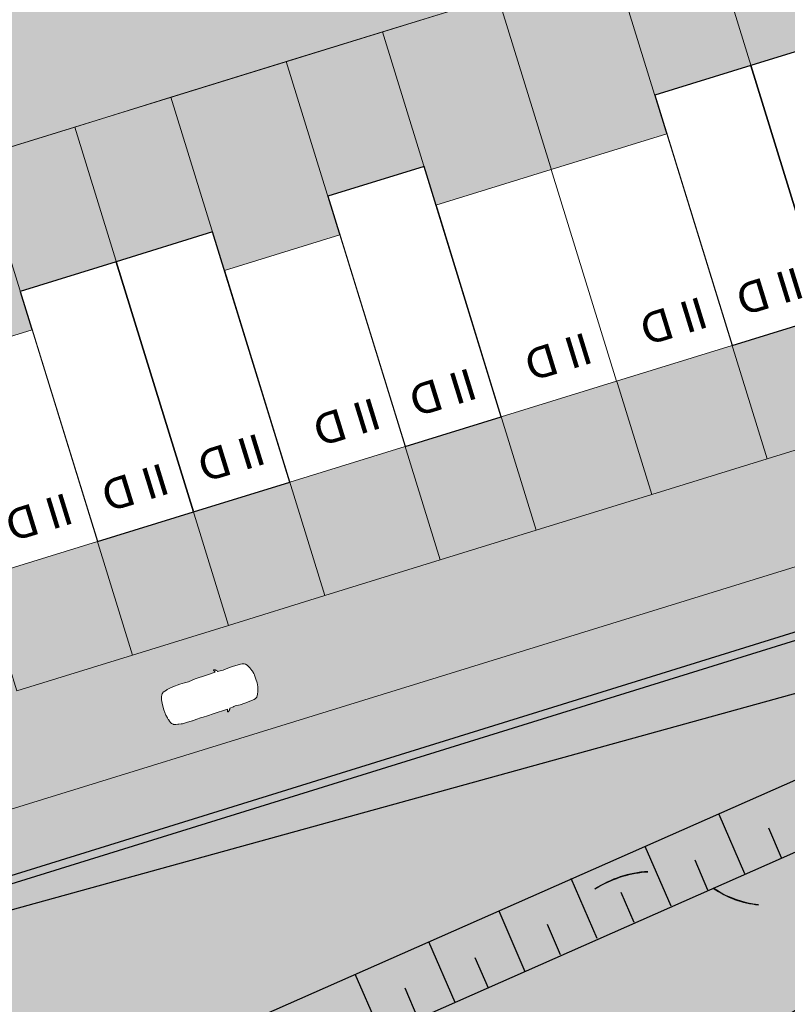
# Model space of a CAD drawing. Header units: metres. Extents: x -862 to 1262, y -354 to 644.
# Tile 279 of 315: x 264 to 302, y 17 to 66. Entities that reach past the tile are written whole.
import ezdxf

# ---------------------------------------------------------------- set-up
doc = ezdxf.new("R2010")
doc.units = ezdxf.units.M
doc.header["$LTSCALE"] = 0.5
doc.set_wipeout_variables(frame=1)
for name, color, linetype in [('BPR_Verkehr_220520', 7, 'Continuous'), ('DZH_Baufelder Ost_220610', 7, 'Continuous'), ('LPB_Freiraum_220609', 7, 'Continuous')]:
    doc.layers.add(name, color=color, linetype=linetype)
doc.styles.add('Calibri Light', font='calibril.ttf')

# ---------------------------------------------------------------- blocks, each defined once
blk = doc.blocks.new('Slab (2D)-6')
at = {"color": 255, "linetype": 'Continuous', "lineweight": 9, "transparency": 33554687}
blk.add_wipeout([(0, 0), (0, 13), (5, 13), (5, 0)], dxfattribs=at)
at = {"color": 7, "linetype": 'Continuous', "lineweight": 9, "transparency": 33554687}
for p, q in [((0, 9.4), (5, 9.4)), ((0, 4), (5, 4))]:
    blk.add_line(p, q, dxfattribs=at)
at = {"color": 8, "linetype": 'Continuous', "lineweight": 9, "true_color": 0x777777, "transparency": 33554687, "flags": 128}
blk.add_lwpolyline([(0, 0), (0, 13), (5, 13), (5, 0)], close=True, dxfattribs=at)
at = {"color": 7, "linetype": 'Continuous', "lineweight": 9, "transparency": 33554687, "flags": 128}
blk.add_lwpolyline([(5, 0), (5, 13), (0, 13), (0, 0), (5, 0)], dxfattribs=at)
blk = doc.blocks.new('RH 5 x 13 - II (2D_3D) (2D)')
at = {"color": 8, "true_color": 0x777777, "transparency": 33554687}
blk.add_blockref('Slab (2D)-6', (0, 0), dxfattribs=at)
at = {"color": 255, "linetype": 'Continuous', "lineweight": 5, "transparency": 33554687}
blk.add_wipeout([(0, 13), (5, 13), (5, 0), (0, 0)], dxfattribs=at)
at = {"color": 7, "linetype": 'Continuous', "lineweight": 25, "transparency": 33554687, "flags": 128}
blk.add_lwpolyline([(0, 13), (5, 13), (5, 0), (0, 0)], close=True, dxfattribs=at)
at = {"color": 7, "transparency": 33554687, "insert": (2.405, 2.006), "char_height": 1.5595, "width": 3.81037, "attachment_point": 5, "line_spacing_factor": 1.163781, "style": 'Calibri Light'}
blk.add_mtext('II D', dxfattribs=at)
blk = doc.blocks.new('Slab (2D)-7')
at = {"color": 255, "linetype": 'Continuous', "lineweight": 9, "transparency": 33554687}
blk.add_wipeout([(6, 11), (6, 0), (0, 0), (0, 11)], dxfattribs=at)
at = {"color": 7, "linetype": 'Continuous', "lineweight": 9, "transparency": 33554687}
for p, q in [((0, 9.4), (6, 9.4)), ((0, 4), (6, 4)), ((0, 4), (6, 4))]:
    blk.add_line(p, q, dxfattribs=at)
at = {"color": 8, "linetype": 'Continuous', "lineweight": 9, "true_color": 0x777777, "transparency": 33554687, "flags": 128}
blk.add_lwpolyline([(6, 11), (6, 0), (0, 0), (0, 11)], close=True, dxfattribs=at)
at = {"color": 7, "linetype": 'Continuous', "lineweight": 9, "transparency": 33554687, "flags": 128}
blk.add_lwpolyline([(0, 11), (0, 0), (6, 0), (6, 11), (0, 11)], dxfattribs=at)
blk = doc.blocks.new('RH 6 x 11 - II (2D_3D) (2D)')
at = {"color": 8, "true_color": 0x777777, "transparency": 33554687}
blk.add_blockref('Slab (2D)-7', (0, 0), dxfattribs=at)
at = {"color": 255, "linetype": 'Continuous', "lineweight": 9, "transparency": 33554687}
blk.add_wipeout([(0, 11), (6, 11), (6, 0), (0, 0)], dxfattribs=at)
at = {"color": 253, "linetype": 'Continuous', "lineweight": 9, "transparency": 33554687, "flags": 128}
blk.add_lwpolyline([(0, 11), (6, 11), (6, 0), (0, 0)], close=True, dxfattribs=at)
at = {"color": 7, "transparency": 33554687, "insert": (2.405, 2.006), "char_height": 1.5595, "width": 3.81037, "attachment_point": 5, "line_spacing_factor": 1.163781, "style": 'Calibri Light'}
blk.add_mtext('II D', dxfattribs=at)
blk = doc.blocks.new('Fz_bmw_X5_2011_D-2')
at = {"color": 255, "linetype": 'Continuous', "lineweight": 5, "transparency": 33554687}
blk.add_wipeout([(2.186, -3.613), (2.164, -3.575), (2.126, -3.533), (2.095, -3.491), (2.069, -3.468), (2.043, -3.448), (2.016, -3.43), (1.989, -3.415), (1.962, -3.401), (1.934, -3.389), (1.918, -3.384), (1.895, -3.006), (1.888, -2.94), (1.866, -2.814), (1.92, -2.304), (1.925, -1.818), (1.882, -0.981), (1.865, -0.837), (1.859, -0.807), (1.807, -0.646), (1.72, -0.505), (1.466, -0.317), (1.229, -0.212), (1.098, -0.166), (0.947, -0.127), (0.848, -0.092), (0.776, -0.077), (0.588, -0.043), (0.395, -0.019), (0, 0), (-0.198, -0.005), (-0.395, -0.019), (-0.432, -0.023), (-0.587, -0.043), (-0.776, -0.077), (-0.848, -0.092), (-0.947, -0.127), (-1.098, -0.166), (-1.237, -0.213), (-1.466, -0.317), (-1.589, -0.386), (-1.72, -0.505), (-1.807, -0.646), (-1.864, -0.837), (-1.882, -0.981), (-1.925, -1.818), (-1.92, -2.304), (-1.866, -2.814), (-1.894, -3.006), (-1.915, -3.372), (-1.934, -3.389), (-1.989, -3.415), (-2.043, -3.448), (-2.069, -3.468), (-2.095, -3.491), (-2.119, -3.516), (-2.152, -3.561), (-2.175, -3.594), (-2.195, -3.643), (-2.197, -3.687), (-2.194, -3.704), (-2.177, -3.714), (-2.171, -3.713), (-1.927, -3.646), (-1.945, -4.544), (-1.937, -5.733), (-1.886, -6.457), (-1.915, -6.853), (-1.923, -7.351), (-1.884, -8.076), (-1.879, -8.345), (-1.812, -8.71), (-1.793, -8.789), (-1.682, -9.154), (-1.646, -9.225), (-1.585, -9.296), (-1.503, -9.358), (-1.449, -9.39), (-1.34, -9.442), (-1.242, -9.48), (-1.136, -9.514), (-1.021, -9.545), (-0.858, -9.571), (-0.542, -9.627), (0, -9.658), (0.543, -9.627), (0.859, -9.571), (0.871, -9.574), (0.876, -9.574), (0.888, -9.574), (0.894, -9.573), (0.901, -9.572), (1.022, -9.545), (1.05, -9.538), (1.242, -9.48), (1.399, -9.416), (1.503, -9.358), (1.585, -9.296), (1.646, -9.225), (1.666, -9.188), (1.682, -9.154), (1.7, -9.11), (1.738, -8.995), (1.794, -8.789), (1.813, -8.71), (1.864, -8.457), (1.879, -8.345), (1.884, -8.217), (1.894, -7.928), (1.923, -7.351), (1.924, -7.297), (1.915, -6.853), (1.886, -6.457), (1.918, -6.185), (1.938, -5.733), (1.934, -5.134), (1.925, -3.645), (2.171, -3.713), (2.196, -3.697), (2.198, -3.675), (2.197, -3.659)], dxfattribs=at)
at = {"color": 9, "linetype": 'Continuous', "lineweight": 5, "transparency": 33554687, "flags": 128}
blk.add_lwpolyline([(2.186, -3.613), (2.164, -3.575), (2.126, -3.533), (2.095, -3.491), (2.069, -3.468), (2.043, -3.448), (2.016, -3.43), (1.989, -3.415), (1.962, -3.401), (1.934, -3.389), (1.918, -3.384), (1.895, -3.006), (1.888, -2.94), (1.866, -2.814), (1.92, -2.304), (1.925, -1.818), (1.882, -0.981), (1.865, -0.837), (1.859, -0.807), (1.807, -0.646), (1.72, -0.505), (1.466, -0.317), (1.229, -0.212), (1.098, -0.166), (0.947, -0.127), (0.848, -0.092), (0.776, -0.077), (0.588, -0.043), (0.395, -0.019), (0, 0), (-0.198, -0.005), (-0.395, -0.019), (-0.432, -0.023), (-0.587, -0.043), (-0.776, -0.077), (-0.848, -0.092), (-0.947, -0.127), (-1.098, -0.166), (-1.237, -0.213), (-1.466, -0.317), (-1.589, -0.386), (-1.72, -0.505), (-1.807, -0.646), (-1.864, -0.837), (-1.882, -0.981), (-1.925, -1.818), (-1.92, -2.304), (-1.866, -2.814), (-1.894, -3.006), (-1.915, -3.372), (-1.934, -3.389), (-1.989, -3.415), (-2.043, -3.448), (-2.069, -3.468), (-2.095, -3.491), (-2.119, -3.516), (-2.152, -3.561), (-2.175, -3.594), (-2.195, -3.643), (-2.197, -3.687), (-2.194, -3.704), (-2.177, -3.714), (-2.171, -3.713), (-1.927, -3.646), (-1.945, -4.544), (-1.937, -5.733), (-1.886, -6.457), (-1.915, -6.853), (-1.923, -7.351), (-1.884, -8.076), (-1.879, -8.345), (-1.812, -8.71), (-1.793, -8.789), (-1.682, -9.154), (-1.646, -9.225), (-1.585, -9.296), (-1.503, -9.358), (-1.449, -9.39), (-1.34, -9.442), (-1.242, -9.48), (-1.136, -9.514), (-1.021, -9.545), (-0.858, -9.571), (-0.542, -9.627), (0, -9.658), (0.543, -9.627), (0.859, -9.571), (0.871, -9.574), (0.876, -9.574), (0.888, -9.574), (0.894, -9.573), (0.901, -9.572), (1.022, -9.545), (1.05, -9.538), (1.242, -9.48), (1.399, -9.416), (1.503, -9.358), (1.585, -9.296), (1.646, -9.225), (1.666, -9.188), (1.682, -9.154), (1.7, -9.11), (1.738, -8.995), (1.794, -8.789), (1.813, -8.71), (1.864, -8.457), (1.879, -8.345), (1.884, -8.217), (1.894, -7.928), (1.923, -7.351), (1.924, -7.297), (1.915, -6.853), (1.886, -6.457), (1.918, -6.185), (1.938, -5.733), (1.934, -5.134), (1.925, -3.645), (2.171, -3.713), (2.196, -3.697), (2.198, -3.675), (2.197, -3.659)], close=True, dxfattribs=at)
at = {"color": 255, "linetype": 'Continuous', "lineweight": 5, "transparency": 33554687}
blk.add_wipeout([(-0.542, -9.627), (0, -9.658), (0.543, -9.627), (0.859, -9.571), (0.871, -9.574), (0.876, -9.574), (0.888, -9.574), (0.894, -9.573), (0.901, -9.572), (1.022, -9.545), (1.05, -9.538), (1.242, -9.48), (1.399, -9.416), (1.503, -9.358), (1.585, -9.296), (1.646, -9.225), (1.666, -9.188), (1.682, -9.154), (1.7, -9.11), (1.738, -8.995), (1.794, -8.789), (1.813, -8.71), (1.864, -8.457), (1.879, -8.345), (1.884, -8.217), (1.894, -7.928), (1.923, -7.351), (1.924, -7.297), (1.915, -6.853), (1.886, -6.457), (1.918, -6.185), (1.938, -5.733), (1.934, -5.134), (1.925, -3.645), (2.171, -3.713), (2.196, -3.697), (2.198, -3.675), (2.197, -3.659), (2.186, -3.613), (2.164, -3.575), (2.126, -3.533), (2.095, -3.491), (2.069, -3.468), (2.043, -3.448), (2.016, -3.43), (1.989, -3.415), (1.962, -3.401), (1.934, -3.389), (1.918, -3.384), (1.895, -3.006), (1.888, -2.94), (1.866, -2.814), (1.92, -2.304), (1.925, -1.818), (1.882, -0.981), (1.865, -0.837), (1.859, -0.807), (1.807, -0.646), (1.72, -0.505), (1.466, -0.317), (1.229, -0.212), (1.098, -0.166), (0.947, -0.127), (0.848, -0.092), (0.776, -0.077), (0.588, -0.043), (0.395, -0.019), (0, 0), (-0.198, -0.005), (-0.395, -0.019), (-0.432, -0.023), (-0.587, -0.043), (-0.776, -0.077), (-0.848, -0.092), (-0.947, -0.127), (-1.098, -0.166), (-1.237, -0.213), (-1.466, -0.317), (-1.589, -0.386), (-1.72, -0.505), (-1.807, -0.646), (-1.864, -0.837), (-1.882, -0.981), (-1.925, -1.818), (-1.92, -2.304), (-1.866, -2.814), (-1.894, -3.006), (-1.915, -3.372), (-1.934, -3.389), (-1.989, -3.415), (-2.043, -3.448), (-2.069, -3.468), (-2.095, -3.491), (-2.119, -3.516), (-2.152, -3.561), (-2.175, -3.594), (-2.195, -3.643), (-2.197, -3.687), (-2.194, -3.704), (-2.177, -3.714), (-2.171, -3.713), (-1.927, -3.646), (-1.945, -4.544), (-1.937, -5.733), (-1.886, -6.457), (-1.915, -6.853), (-1.923, -7.351), (-1.884, -8.076), (-1.879, -8.345), (-1.812, -8.71), (-1.793, -8.789), (-1.682, -9.154), (-1.646, -9.225), (-1.585, -9.296), (-1.503, -9.358), (-1.449, -9.39), (-1.34, -9.442), (-1.242, -9.48), (-1.136, -9.514), (-1.021, -9.545), (-0.858, -9.571)], dxfattribs=at)
at = {"color": 9, "linetype": 'Continuous', "lineweight": 5, "transparency": 33554687, "flags": 128}
blk.add_lwpolyline([(-0.542, -9.627), (0, -9.658), (0.543, -9.627), (0.859, -9.571), (0.871, -9.574), (0.876, -9.574), (0.888, -9.574), (0.894, -9.573), (0.901, -9.572), (1.022, -9.545), (1.05, -9.538), (1.242, -9.48), (1.399, -9.416), (1.503, -9.358), (1.585, -9.296), (1.646, -9.225), (1.666, -9.188), (1.682, -9.154), (1.7, -9.11), (1.738, -8.995), (1.794, -8.789), (1.813, -8.71), (1.864, -8.457), (1.879, -8.345), (1.884, -8.217), (1.894, -7.928), (1.923, -7.351), (1.924, -7.297), (1.915, -6.853), (1.886, -6.457), (1.918, -6.185), (1.938, -5.733), (1.934, -5.134), (1.925, -3.645), (2.171, -3.713), (2.196, -3.697), (2.198, -3.675), (2.197, -3.659), (2.186, -3.613), (2.164, -3.575), (2.126, -3.533), (2.095, -3.491), (2.069, -3.468), (2.043, -3.448), (2.016, -3.43), (1.989, -3.415), (1.962, -3.401), (1.934, -3.389), (1.918, -3.384), (1.895, -3.006), (1.888, -2.94), (1.866, -2.814), (1.92, -2.304), (1.925, -1.818), (1.882, -0.981), (1.865, -0.837), (1.859, -0.807), (1.807, -0.646), (1.72, -0.505), (1.466, -0.317), (1.229, -0.212), (1.098, -0.166), (0.947, -0.127), (0.848, -0.092), (0.776, -0.077), (0.588, -0.043), (0.395, -0.019), (0, 0), (-0.198, -0.005), (-0.395, -0.019), (-0.432, -0.023), (-0.587, -0.043), (-0.776, -0.077), (-0.848, -0.092), (-0.947, -0.127), (-1.098, -0.166), (-1.237, -0.213), (-1.466, -0.317), (-1.589, -0.386), (-1.72, -0.505), (-1.807, -0.646), (-1.864, -0.837), (-1.882, -0.981), (-1.925, -1.818), (-1.92, -2.304), (-1.866, -2.814), (-1.894, -3.006), (-1.915, -3.372), (-1.934, -3.389), (-1.989, -3.415), (-2.043, -3.448), (-2.069, -3.468), (-2.095, -3.491), (-2.119, -3.516), (-2.152, -3.561), (-2.175, -3.594), (-2.195, -3.643), (-2.197, -3.687), (-2.194, -3.704), (-2.177, -3.714), (-2.171, -3.713), (-1.927, -3.646), (-1.945, -4.544), (-1.937, -5.733), (-1.886, -6.457), (-1.915, -6.853), (-1.923, -7.351), (-1.884, -8.076), (-1.879, -8.345), (-1.812, -8.71), (-1.793, -8.789), (-1.682, -9.154), (-1.646, -9.225), (-1.585, -9.296), (-1.503, -9.358), (-1.449, -9.39), (-1.34, -9.442), (-1.242, -9.48), (-1.136, -9.514), (-1.021, -9.545), (-0.858, -9.571), (-0.542, -9.627)], close=True, dxfattribs=at)

msp = doc.modelspace()

# ---------------------------------------------------------------- hatches: boundary and pattern name
at = {"layer": 'DZH_Baufelder Ost_220610', "linetype": 'Continuous', "lineweight": 0, "true_color": 0xc4dad2, "transparency": 33554687}
msp.add_hatch(color=254, dxfattribs=at).paths.add_polyline_path([(336.097, 82.399), (335.283, 84.222), (324.035, 81.649), (323.026, 81.418), (323.026, 81.417), (312.305, 78.965), (307.429, 77.849), (298.655, 75.842), (290.857, 74.058), (285.008, 72.72), (275.26, 70.49), (267.464, 68.707), (258.688, 66.699), (252.839, 65.361), (247.013, 64.028), (248.966, 55.488)])
at = {"layer": 'DZH_Baufelder Ost_220610', "linetype": 'Continuous', "lineweight": 0, "true_color": 0xdce9e4, "transparency": 33554687}
for points in [[(297.947, 70.616), (302.724, 72.092), (310.366, 47.35), (305.589, 45.874)], [(293.17, 69.141), (297.947, 70.616), (305.589, 45.874), (300.811, 44.399)], [(287.437, 67.37), (293.17, 69.141), (300.811, 44.399), (295.079, 42.628)], [(281.704, 65.6), (287.437, 67.37), (295.079, 42.628), (289.346, 40.857)], [(276.927, 64.124), (281.704, 65.6), (289.346, 40.857), (284.569, 39.382)], [(271.194, 62.354), (276.927, 64.124), (284.569, 39.382), (278.836, 37.611)], [(266.416, 60.878), (271.194, 62.354), (278.836, 37.611), (274.058, 36.136)], [(261.639, 59.402), (266.416, 60.878), (274.058, 36.136), (269.281, 34.66)], [(255.906, 57.632), (261.639, 59.402), (269.281, 34.66), (263.548, 32.89)]]:
    msp.add_hatch(color=254, dxfattribs=at).paths.add_polyline_path(points)

# ---------------------------------------------------------------- linework, layer by layer
at = {"layer": 'BPR_Verkehr_220520', "color": 9, "linetype": 'Continuous', "true_color": 0xb8d2a6, "transparency": 33554687}
for points in [[(292.897, 37.245, 60), (294.808, 37.835, 60), (293.488, 35.334, 60), (295.399, 35.924, 60)], [(278.565, 32.818, 60), (280.476, 33.408, 60), (279.156, 30.907, 60), (281.067, 31.497, 60)], [(264.233, 28.391, 60), (266.144, 28.982, 60), (264.824, 26.481, 60), (266.735, 27.071, 60)]]:
    msp.add_solid(points, dxfattribs=at)
at = {"layer": 'DZH_Baufelder Ost_220610', "color": 255, "linetype": 'Continuous', "lineweight": 18, "transparency": 33554687, "flags": 128}
for points in [[(336.097, 82.399), (335.283, 84.222), (324.035, 81.649), (323.026, 81.418), (323.026, 81.417), (312.305, 78.965), (307.429, 77.849), (298.655, 75.842), (290.857, 74.058), (285.008, 72.72), (275.26, 70.49), (267.464, 68.707), (258.688, 66.699), (252.839, 65.361), (247.013, 64.028), (248.966, 55.488)], [(297.947, 70.616), (302.724, 72.092), (310.366, 47.35), (305.589, 45.874)], [(293.17, 69.141), (297.947, 70.616), (305.589, 45.874), (300.811, 44.399)], [(287.437, 67.37), (293.17, 69.141), (300.811, 44.399), (295.079, 42.628)], [(281.704, 65.6), (287.437, 67.37), (295.079, 42.628), (289.346, 40.857)], [(276.927, 64.124), (281.704, 65.6), (289.346, 40.857), (284.569, 39.382)], [(271.194, 62.354), (276.927, 64.124), (284.569, 39.382), (278.836, 37.611)], [(266.416, 60.878), (271.194, 62.354), (278.836, 37.611), (274.058, 36.136)], [(261.639, 59.402), (266.416, 60.878), (274.058, 36.136), (269.281, 34.66)], [(255.906, 57.632), (261.639, 59.402), (269.281, 34.66), (263.548, 32.89)]]:
    msp.add_lwpolyline(points, close=True, dxfattribs=at)
at = {"layer": 'DZH_Baufelder Ost_220610', "color": 252, "linetype": 'Continuous', "true_color": 0x8ea381, "transparency": 33554687}
for points in [[(334.477, 84.654), (335.325, 84.232), (245.4, 64.276), (245.534, 63.691)], [(335.325, 84.232), (334.477, 84.654), (245.534, 63.691), (245.4, 64.276)], [(247.681, 54.463), (247.504, 55.037), (335.805, 81.681), (336.137, 82.412)], [(247.504, 55.037), (247.681, 54.463), (336.137, 82.412), (335.805, 81.681)], [(297.66, 70.528), (298.233, 70.705), (305.125, 46.359), (305.698, 46.536)], [(298.233, 70.705), (297.66, 70.528), (305.698, 46.536), (305.125, 46.359)], [(292.883, 69.052), (293.456, 69.229), (300.348, 44.883), (300.921, 45.06)], [(293.456, 69.229), (292.883, 69.052), (300.921, 45.06), (300.348, 44.883)], [(287.15, 67.282), (287.723, 67.459), (294.615, 43.113), (295.188, 43.29)], [(287.723, 67.459), (287.15, 67.282), (295.188, 43.29), (294.615, 43.113)], [(281.417, 65.511), (281.991, 65.688), (288.882, 41.342), (289.455, 41.519)], [(281.991, 65.688), (281.417, 65.511), (289.455, 41.519), (288.882, 41.342)], [(276.64, 64.036), (277.213, 64.213), (284.105, 39.867), (284.678, 40.044)], [(277.213, 64.213), (276.64, 64.036), (284.678, 40.044), (284.105, 39.867)], [(270.907, 62.265), (271.48, 62.442), (278.372, 38.096), (278.945, 38.273)], [(271.48, 62.442), (270.907, 62.265), (278.945, 38.273), (278.372, 38.096)], [(266.13, 60.789), (266.703, 60.967), (273.595, 36.62), (274.168, 36.798)], [(266.703, 60.967), (266.13, 60.789), (274.168, 36.798), (273.595, 36.62)], [(261.353, 59.314), (261.926, 59.491), (268.817, 35.145), (269.391, 35.322)], [(261.926, 59.491), (261.353, 59.314), (269.391, 35.322), (268.817, 35.145)], [(341.632, 57.634), (341.809, 57.061), (233.426, 24.214), (233.603, 23.641)], [(341.809, 57.061), (341.632, 57.634), (233.603, 23.641), (233.426, 24.214)]]:
    msp.add_solid(points, dxfattribs=at)
at = {"layer": 'LPB_Freiraum_220609', "color": 255, "linetype": 'Continuous', "lineweight": 25, "transparency": 33554687}
for p, q in [((299.703, 23.796, 119.147), (298.428, 26.739, 118.078)), ((301.534, 24.6, 119.133), (300.899, 26.066, 118.601)), ((296.04, 22.189, 119.176), (294.755, 25.155, 118.098)), ((297.871, 22.992, 119.162), (297.231, 24.47, 118.625)), ((292.378, 20.581, 119.204), (291.082, 23.571, 118.118)), ((294.209, 21.385, 119.19), (293.564, 22.874, 118.649)), ((288.801, 18.926, 62.7), (287.496, 21.941, 61.605)), ((290.546, 19.777, 119.218), (289.896, 21.278, 118.673)), ((285.317, 17.409, 119.685), (284.011, 20.424, 118.59)), ((286.97, 18.123, 62.714), (286.315, 19.636, 62.164)), ((281.67, 15.783, 62.7), (280.351, 18.82, 61.596)), ((283.485, 16.606, 119.699), (282.83, 18.119, 119.149))]:
    msp.add_line(p, q, dxfattribs=at)
at = {"layer": 'LPB_Freiraum_220609', "color": 255, "linetype": 'Continuous', "lineweight": 25, "transparency": 33554687, "elevation": 62.7, "flags": 128}
for points in [[(294.894, 23.906), (294.894, 23.906, 0.127367), (292.258, 23.048), (292.258, 23.048), (292.455, 23.167, -0.11417)], [(298.296, 22.99, 0.008459), (298.138, 23.091), (298.138, 23.091, 0.1321), (300.389, 22.266), (300.389, 22.266, -0.122016)]]:
    msp.add_lwpolyline(points, format="xyb", close=True, dxfattribs=at)

# ---------------------------------------------------------------- next in the draw order: block references
at = {"layer": 'DZH_Baufelder Ost_220610', "color": 7, "transparency": 33554687, "xscale": -1, "rotation": 17.16379303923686}
msp.add_blockref('RH 5 x 13 - II (2D_3D) (2D)', (308.626, 52.983, 8.7), dxfattribs=at)

# ---------------------------------------------------------------- next in the draw order: block references
msp.add_blockref('RH 5 x 13 - II (2D_3D) (2D)', (303.849, 51.508, 8.7), dxfattribs=at)

# ---------------------------------------------------------------- next in the draw order: block references
at = {"layer": 'DZH_Baufelder Ost_220610', "color": 7, "transparency": 33554687, "xscale": -1, "rotation": 17.16379303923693}
msp.add_blockref('RH 6 x 11 - II (2D_3D) (2D)', (299.071, 50.032, 8.7), dxfattribs=at)

# ---------------------------------------------------------------- next in the draw order: block references
msp.add_blockref('RH 6 x 11 - II (2D_3D) (2D)', (293.339, 48.261, 8.7), dxfattribs=at)

# ---------------------------------------------------------------- next in the draw order: block references
at = {"layer": 'DZH_Baufelder Ost_220610', "color": 7, "transparency": 33554687, "xscale": -1, "rotation": 17.16379303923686}
msp.add_blockref('RH 5 x 13 - II (2D_3D) (2D)', (287.606, 46.491, 8.7), dxfattribs=at)

# ---------------------------------------------------------------- next in the draw order: block references
at = {"layer": 'DZH_Baufelder Ost_220610', "color": 7, "transparency": 33554687, "xscale": -1, "rotation": 17.16379303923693}
msp.add_blockref('RH 6 x 11 - II (2D_3D) (2D)', (282.829, 45.015, 8.7), dxfattribs=at)

# ---------------------------------------------------------------- next in the draw order: block references
at = {"layer": 'DZH_Baufelder Ost_220610', "color": 7, "transparency": 33554687, "xscale": -1, "rotation": 17.16379303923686}
msp.add_blockref('RH 5 x 13 - II (2D_3D) (2D)', (277.096, 43.245, 8.7), dxfattribs=at)

# ---------------------------------------------------------------- next in the draw order: block references
msp.add_blockref('RH 5 x 13 - II (2D_3D) (2D)', (272.318, 41.769, 8.7), dxfattribs=at)

# ---------------------------------------------------------------- next in the draw order: block references
at = {"layer": 'DZH_Baufelder Ost_220610', "color": 7, "transparency": 33554687, "xscale": -1, "rotation": 17.16379303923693}
msp.add_blockref('RH 6 x 11 - II (2D_3D) (2D)', (267.541, 40.294, 8.7), dxfattribs=at)

# ---------------------------------------------------------------- next in the draw order: hatches: boundary and pattern name
at = {"layer": 'BPR_Verkehr_220520', "linetype": 'Continuous', "lineweight": 0, "true_color": 0xece5cf, "transparency": 33554687}
msp.add_hatch(color=254, dxfattribs=at).paths.add_polyline_path([(346.39, 63.987), (329.017, 102.936), (328.484, 103.898), (327.795, 104.755), (326.969, 105.481), (326.032, 106.055), (325.01, 106.46), (323.933, 106.684), (322.834, 106.72), (321.746, 106.568), (223.305, 84.068), (220.381, 83.4), (219.162, 83.121), (214.288, 82.007), (215.877, 75.056), (228.022, 21.917), (232.859, 23.411), (233.507, 23.611), (232.903, 23.491), (232.287, 23.496), (231.685, 23.627), (231.123, 23.879), (230.624, 24.24), (230.209, 24.695), (229.895, 25.226), (229.697, 25.809), (218.151, 76.325), (218.04, 77.2), (218.101, 78.08), (218.333, 78.931), (218.727, 79.721), (219.267, 80.418), (219.933, 80.997), (220.699, 81.435), (221.535, 81.715), (322.169, 104.716), (322.935, 104.823), (323.707, 104.797), (324.464, 104.64), (325.183, 104.355), (325.842, 103.951), (326.422, 103.441), (326.907, 102.839), (327.281, 102.162), (344.654, 63.213), (344.947, 62.311), (345.045, 61.366), (344.942, 60.423), (344.643, 59.521), (344.162, 58.703), (343.52, 58.004), (342.745, 57.455), (341.873, 57.081), (236.793, 24.626), (233.507, 23.611), (232.859, 23.411), (233.416, 21.595), (342.433, 55.265), (343.674, 55.798), (344.776, 56.578), (345.689, 57.573), (346.373, 58.737), (346.798, 60.018), (346.945, 61.36), (346.806, 62.703)])
at = {"layer": 'BPR_Verkehr_220520', "linetype": 'Continuous', "lineweight": 0, "true_color": 0xe4e6e5, "transparency": 33554687}
h = msp.add_hatch(color=254, dxfattribs=at)
edge = h.paths.add_edge_path()
edge.add_line((233.107, 22.598), (233.373, 21.738))
edge.add_line((233.373, 21.738), (233.372, 21.737))
edge.add_line((233.372, 21.737), (233.416, 21.595))
edge.add_line((233.416, 21.595), (234.18, 19.109))
edge.add_line((234.18, 19.109), (235.57, 19.538))
edge.add_line((235.57, 19.538), (237.48, 20.129))
edge.add_line((237.48, 20.129), (249.901, 23.965))
edge.add_line((249.901, 23.965), (249.901, 23.965))
edge.add_line((249.901, 23.965), (251.812, 24.555))
edge.add_line((251.812, 24.555), (251.812, 24.555))
edge.add_line((251.812, 24.555), (264.233, 28.391))
edge.add_line((264.233, 28.391), (264.233, 28.391))
edge.add_line((264.233, 28.391), (266.144, 28.982))
edge.add_line((266.144, 28.982), (266.144, 28.982))
edge.add_line((266.144, 28.982), (278.565, 32.818))
edge.add_line((278.565, 32.818), (278.565, 32.818))
edge.add_line((278.565, 32.818), (280.476, 33.408))
edge.add_line((280.476, 33.408), (280.476, 33.408))
edge.add_line((280.476, 33.408), (292.897, 37.245))
edge.add_line((292.897, 37.245), (292.897, 37.245))
edge.add_line((292.897, 37.245), (294.808, 37.835))
edge.add_line((294.808, 37.835), (294.808, 37.835))
edge.add_line((294.808, 37.835), (307.229, 41.671))
edge.add_line((307.229, 41.671), (307.229, 41.671))
edge.add_line((307.229, 41.671), (309.14, 42.261))
edge.add_line((309.14, 42.261), (309.14, 42.261))
edge.add_line((309.14, 42.261), (321.561, 46.098))
edge.add_line((321.561, 46.098), (321.561, 46.098))
edge.add_line((321.561, 46.098), (323.472, 46.688))
edge.add_line((323.472, 46.688), (323.472, 46.688))
edge.add_line((323.472, 46.688), (335.893, 50.524))
edge.add_line((335.893, 50.524), (335.893, 50.524))
edge.add_line((335.893, 50.524), (337.804, 51.114))
edge.add_line((337.804, 51.114), (337.804, 51.114))
edge.add_line((337.804, 51.114), (354.631, 56.312))
edge.add_line((354.631, 56.312), (350.408, 65.78))
edge.add_line((350.408, 65.78), (344.654, 63.213))
edge.add_arc((340.545, 61.38), 4.5, -72.8362, 24.0391, ccw=False)
edge.add_line((341.873, 57.081), (235.052, 24.088))
edge.add_line((235.052, 24.088), (233.507, 23.611))
edge.add_arc((232.622, 26.477), 3, 274.0278, 287.1638, ccw=False)
edge.add_line((232.833, 23.485), (233.107, 22.598))
edge.add_line((233.107, 22.598), (233.107, 22.598))
at = {"layer": 'BPR_Verkehr_220520', "linetype": 'Continuous', "lineweight": 0, "true_color": 0xece5cf, "transparency": 33554687}
h = msp.add_hatch(color=254, dxfattribs=at)
h.paths.add_polyline_path([(354.631, 56.312), (337.804, 51.114), (338.394, 49.204), (336.484, 48.613), (335.893, 50.524), (323.472, 46.688), (324.062, 44.777), (322.152, 44.187), (321.561, 46.098), (309.14, 42.261), (309.731, 40.35), (307.82, 39.76), (307.229, 41.671), (294.808, 37.835), (295.399, 35.924), (293.488, 35.334), (292.897, 37.245), (280.476, 33.408), (281.067, 31.497), (279.156, 30.907), (278.565, 32.818), (266.144, 28.982), (266.735, 27.071), (264.824, 26.481), (264.233, 28.391), (251.812, 24.555), (252.403, 22.644), (250.492, 22.054), (249.901, 23.965), (237.48, 20.129), (238.071, 18.218), (236.16, 17.627), (235.57, 19.538), (233.897, 19.022), (209.145, 11.377), (204.606, 9.975), (205.196, 8.064), (203.286, 7.474), (202.695, 9.385), (206.565, 10.58), (204.624, 16.864), (204.393, 16.774), (204.161, 16.686), (203.929, 16.6), (203.695, 16.517), (203.461, 16.436), (203.226, 16.357), (202.99, 16.28), (202.753, 16.206), (199.807, 15.296), (103.895, -14.328), (102.961, -13.786), (95.167, 21.2), (95.712, 18.585), (96.186, 15.956), (96.587, 13.315), (96.915, 10.664), (97.171, 8.005), (97.354, 5.34), (97.463, 2.671), (97.5, 0), (97.499, -0.401), (97.497, -0.802), (97.493, -1.203), (97.487, -1.603), (97.479, -2.004), (97.47, -2.405), (97.46, -2.806), (97.447, -3.206), (97.447, -3.206), (97.447, -3.221), (97.446, -3.237), (97.446, -3.252), (97.445, -3.267), (97.445, -3.282), (97.444, -3.297), (97.444, -3.312), (97.443, -3.327), (97.443, -3.327), (97.427, -3.831), (97.425, -3.831), (97.216, -7.3), (96.891, -10.76), (96.448, -14.207), (95.89, -17.638), (95.215, -21.047), (94.426, -24.432), (93.522, -27.788), (92.506, -31.111), (95.028, -28.065), (356.265, 52.65)])
h.paths.add_polyline_path([(118.614, -16.584), (119.205, -18.495), (117.294, -19.085), (116.704, -17.175)])
h.paths.add_polyline_path([(132.946, -12.158), (133.537, -14.069), (131.626, -14.659), (131.035, -12.748)])
h.paths.add_polyline_path([(147.278, -7.731), (147.869, -9.642), (145.958, -10.232), (145.367, -8.321)])
h.paths.add_polyline_path([(161.61, -3.305), (162.201, -5.216), (160.29, -5.806), (159.699, -3.895)])
h.paths.add_polyline_path([(175.942, 1.122), (176.533, -0.789), (174.622, -1.379), (174.031, 0.532)])
h.paths.add_polyline_path([(190.274, 5.548), (190.865, 3.638), (188.954, 3.047), (188.363, 4.958)])

# ---------------------------------------------------------------- next in the draw order: block references
at = {"layer": 'BPR_Verkehr_220520', "color": 28, "true_color": 0x370b0b, "transparency": 33554687, "xscale": 0.5000000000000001, "yscale": 0.5000000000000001, "zscale": 0.5000000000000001, "rotation": 288.5601386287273}
msp.add_blockref('Fz_bmw_X5_2011_D-2', (275.421, 33.471, 60), dxfattribs=at)

# ---------------------------------------------------------------- next in the draw order: hatches: boundary and pattern name
at = {"layer": 'LPB_Freiraum_220609', "linetype": 'Continuous', "lineweight": 0, "true_color": 0xb9d3a7, "transparency": 33554687}
h = msp.add_hatch(color=9, dxfattribs=at)
edge = h.paths.add_edge_path()
edge.add_line((322.075, 274.068), (350.394, 215.057))
edge.add_line((350.394, 215.057), (350.427, 214.336))
edge.add_line((350.427, 214.336), (411.925, 84.775))
edge.add_line((411.925, 84.775), (412.364, 84.981))
edge.add_line((412.364, 84.981), (412.502, 85.065))
edge.add_line((412.502, 85.065), (424.278, 59.983))
edge.add_line((424.278, 59.983), (432.569, 42.36))
edge.add_line((432.569, 42.36), (455.947, -6.603))
edge.add_line((455.947, -6.603), (477.051, -52.43))
edge.add_line((477.051, -52.43), (475.435, -53.526))
edge.add_line((475.435, -53.526), (435.302, -81))
edge.add_line((435.302, -81), (423.088, -66.048))
edge.add_line((423.088, -66.048), (424.903, -64.968))
edge.add_arc((422.545, -62.852), 3.168, 318.1023, 394.2333)
edge.add_line((425.164, -61.07), (425.164, -61.07))
edge.add_line((425.164, -61.07), (412.849, -40.421))
edge.add_line((412.849, -40.421), (412.849, -40.421))
edge.add_arc((413.458, -40.23), 0.638, 134.5949, 197.4205, ccw=False)
edge.add_line((413.01, -39.776), (413.01, -39.776))
edge.add_line((413.01, -39.776), (414.985, -37.053))
edge.add_line((414.985, -37.053), (413.366, -35.879))
edge.add_line((413.366, -35.879), (411.237, -38.814))
edge.add_arc((413.654, -40.23), 2.801, 149.6181, 205.4168)
edge.add_line((411.124, -41.432), (423.565, -62.288))
edge.add_line((423.565, -62.288), (423.565, -62.288))
edge.add_arc((422.844, -62.818), 0.895, -48.7109, 36.341, ccw=False)
edge.add_line((423.434, -63.491), (423.434, -63.491))
edge.add_line((423.434, -63.491), (421.796, -64.466))
edge.add_line((421.796, -64.466), (421.778, -64.477))
edge.add_line((421.778, -64.477), (339.538, 36.227))
edge.add_line((339.538, 36.227), (339.538, 36.227))
edge.add_line((339.538, 36.227), (338.081, 38.012))
edge.add_arc((337.614, 37.59), 0.629, 42.089, 115.1436)
edge.add_line((337.347, 38.159), (287.928, 8.414))
edge.add_line((287.928, 8.414), (286.908, 9.672))
edge.add_line((286.908, 9.672), (286.439, 10.25))
edge.add_line((286.439, 10.25), (286.439, 10.25))
edge.add_arc((285.932, 9.599), 0.825, 52.1243, 113.6951)
edge.add_line((285.601, 10.355), (285.601, 10.355))
edge.add_line((285.601, 10.355), (285.601, 10.355))
edge.add_arc((283.201, 15.204), 5.411, 215.382, 296.3302, ccw=False)
edge.add_line((278.789, 12.071), (278.789, 12.071))
edge.add_line((278.789, 12.071), (242.376, -9.846))
edge.add_line((242.376, -9.846), (244.954, -14.129))
edge.add_line((244.954, -14.129), (240.201, -16.99))
edge.add_line((240.201, -16.99), (240.201, -16.99))
edge.add_arc((239.358, -13.558), 3.534, 215.2701, 283.8118, ccw=False)
edge.add_line((236.472, -15.599), (236.472, -15.599))
edge.add_line((236.472, -15.599), (233.917, -12.016))
edge.add_line((233.917, -12.016), (233.917, -12.016))
edge.add_line((233.917, -12.016), (229.688, -6.088))
edge.add_line((229.688, -6.088), (229.688, -6.088))
edge.add_arc((243.878, 4.184), 17.518, 190.755, 215.9013, ccw=False)
edge.add_line((226.668, 0.915), (224.195, 11.633))
edge.add_line((224.195, 11.633), (226.571, 12.334))
edge.add_line((226.571, 12.334), (356.199, 52.579))
edge.add_line((356.199, 52.579), (356.199, 52.579))
edge.add_arc((358.199, 48.782), 4.292, 78.8465, 117.78, ccw=False)
edge.add_line((359.03, 52.993), (359.03, 52.993))
edge.add_line((359.03, 52.993), (361.07, 54.216))
edge.add_arc((356.757, 47.835), 7.702, 55.9416, 102.7178)
edge.add_line((355.061, 55.348), (355.054, 55.364))
edge.add_line((355.054, 55.364), (333.595, 103.404))
edge.add_line((333.595, 103.404), (328.547, 114.79))
edge.add_arc((332.692, 119.861), 6.549, 196.0419, 230.7329, ccw=False)
edge.add_line((326.398, 118.051), (311.616, 182.756))
edge.add_line((311.616, 182.756), (311.616, 182.756))
edge.add_arc((306.159, 180.606), 5.866, 21.5032, 107.0003)
edge.add_line((304.444, 186.215), (277.316, 180.014))
edge.add_arc((276.155, 185.19), 5.304, 191.8348, 282.6331, ccw=False)
edge.add_line((270.964, 184.102), (255.008, 253.594))
edge.add_line((255.008, 253.594), (181.475, 236.787))
edge.add_line((181.475, 236.787), (178.653, 249.135))
edge.add_line((178.653, 249.135), (290.381, 268.725))
edge.add_line((290.381, 268.725), (321.957, 274.263))
edge.add_line((321.957, 274.263), (323.914, 270.036))
edge.add_line((323.914, 270.036), (329.39, 258.656))
edge.add_line((329.39, 258.656), (322.075, 274.068))
at = {"layer": 'LPB_Freiraum_220609', "linetype": 'Continuous', "lineweight": 0, "true_color": 0xece5cf, "transparency": 33554687}
h = msp.add_hatch(color=254, dxfattribs=at)
edge = h.paths.add_edge_path()
edge.add_line((105.114, -20.754), (104.788, -20.855))
edge.add_line((104.788, -20.855), (94.491, -24.035))
edge.add_line((94.491, -24.035), (94.183, -25.216))
edge.add_arc((-6.201, 1.76), 103.945, 342.97318, 344.95866, ccw=False)
edge.add_line((93.188, -28.678), (219.359, 10.31))
edge.add_line((219.359, 10.31), (225.151, 11.893))
edge.add_line((225.151, 11.893), (355.087, 52.205))
edge.add_line((355.087, 52.205), (357.312, 52.953))
edge.add_line((357.312, 52.953), (357.312, 52.953))
edge.add_arc((358.274, 48.957), 4.11, 49.09, 103.5397, ccw=False)
edge.add_line((360.966, 52.063), (360.966, 52.063))
edge.add_line((360.966, 52.063), (395.391, 13.207))
edge.add_line((395.391, 13.207), (395.391, 13.207))
edge.add_arc((376.403, -3.551), 25.325, 27.2917, 41.43, ccw=False)
edge.add_line((398.909, 8.061), (398.909, 8.061))
edge.add_line((398.909, 8.061), (419.508, -26.476))
edge.add_arc((418.547, -26.93), 1.063, -40.8236, 25.2797, ccw=False)
edge.add_line((419.351, -27.625), (417.377, -30.348))
edge.add_line((417.377, -30.348), (418.996, -31.522))
edge.add_line((418.996, -31.522), (421.124, -28.587))
edge.add_line((421.124, -28.587), (421.124, -28.587))
edge.add_arc((418.676, -27.169), 2.83, 329.9259, 385.109)
edge.add_line((421.238, -25.968), (421.238, -25.968))
edge.add_line((421.238, -25.968), (398.847, 11.568))
edge.add_arc((390.771, 7.27), 9.148, 28.0204, 37.9489)
edge.add_line((397.985, 12.896), (362.266, 53.215))
edge.add_line((362.266, 53.215), (362.266, 53.215))
edge.add_arc((356.756, 47.839), 7.698, 44.302, 102.7228)
edge.add_line((355.061, 55.348), (355.061, 55.348))
edge.add_line((355.061, 55.348), (354.631, 56.312))
edge.add_line((354.631, 56.312), (105.114, -20.754))

# ---------------------------------------------------------------- next in the draw order: linework, layer by layer
at = {"layer": 'LPB_Freiraum_220609', "color": 255, "linetype": 'Continuous', "lineweight": 25, "transparency": 33554687}
for p, q in [((338.319, 44.392, 62.7), (240.444, 1.191, 62.7)), ((340.909, 41.948, 119.685), (244.955, -0.398, 119.685))]:
    msp.add_line(p, q, dxfattribs=at)
at = {"layer": 'LPB_Freiraum_220609', "color": 255, "linetype": 'Continuous', "lineweight": 18, "transparency": 33554687, "elevation": 62.7, "flags": 128}
for points in [[(398.85, 11.569), (398.85, 11.569, 0.041433), (397.985, 12.896), (397.985, 12.896), (362.267, 53.216, 0.290975), (354.222, 55.107), (94.183, -25.216), (94.183, -25.216, -0.008664), (93.188, -28.678)], [(93.188, -28.678), (219.359, 10.31), (225.151, 11.893), (355.087, 52.205), (357.312, 52.953), (357.312, 52.953, -0.242155), (360.966, 52.063), (360.966, 52.063), (395.391, 13.207), (395.391, 13.207, -0.03222), (397.158, 10.997), (397.158, 10.997), (419.508, -26.476, -0.296704), (419.351, -27.625)]]:
    msp.add_lwpolyline(points, format="xyb", dxfattribs=at)
at = {"layer": 'LPB_Freiraum_220609', "color": 255, "linetype": 'Continuous', "lineweight": 25, "transparency": 33554687, "elevation": 62.7, "flags": 128}
msp.add_lwpolyline([(337.347, 38.159), (287.928, 8.414), (286.908, 9.672), (286.439, 10.25), (286.439, 10.25, 0.275309), (285.601, 10.355), (285.601, 10.355), (285.601, 10.355, -0.368663), (278.789, 12.071), (278.789, 12.071), (242.376, -9.846), (244.954, -14.129), (240.201, -16.99), (240.201, -16.99, -0.308317), (236.472, -15.599), (236.472, -15.599), (233.917, -12.016), (233.917, -12.016), (229.688, -6.088), (229.688, -6.088, -0.110164), (226.668, 0.915), (224.195, 11.633), (226.571, 12.334), (356.199, 52.579)], format="xyb", dxfattribs=at)
msp.add_lwpolyline([(225.268, 11.516), (354.51, 51.625, -0.297659), (362.439, 49.365)], format="xyb", close=True, dxfattribs=at)

doc.saveas('drawing.dxf')
